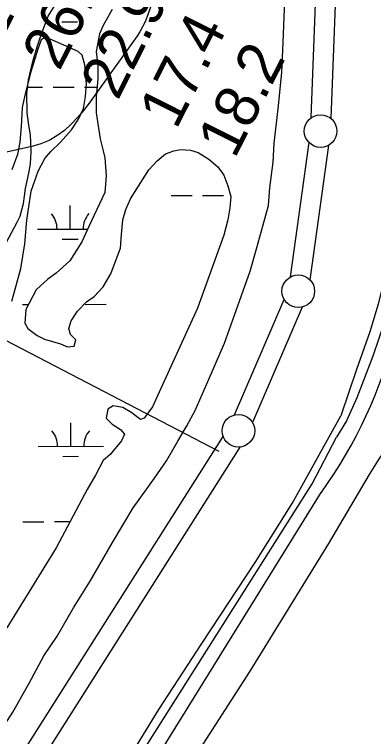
# Model space of a CAD drawing. Extents: x 3361039 to 3398939, y 576572 to 602007.
# Drawn here: x 3387334 to 3387883, y 597245 to 598351 of the extents above; entities that cross this region are included whole.
import ezdxf

# ---------------------------------------------------------------- set-up
doc = ezdxf.new("R2010")
doc.units = 0
for name, color, linetype in [('V-LEVE-TOET', 7, 'Continuous'), ('V-RIVR-EDGE', 7, 'Continuous'), ('V-RIVR-RANG', 7, 'Continuous'), ('V-ROAD-CNTR', 7, 'Continuous'), ('V-SITE-VEGE', 7, 'Continuous'), ('V-SURV-LINE', 7, 'Continuous'), ('V-TOPO-MINR', 7, 'Continuous'), ('V-TOPO-SHOR', 7, 'Continuous'), ('V-WETL-SWMP', 7, 'Continuous')]:
    doc.layers.add(name, color=color, linetype=linetype)

msp = doc.modelspace()

# ---------------------------------------------------------------- linework, layer by layer
at = {"layer": 'V-LEVE-TOET'}
for points in [[(3387961, 599381), (3387960.9, 599186), (3387958.3, 599131.9), (3387955.1, 599072.9), (3387954.5, 599020.1), (3387954.1, 598935.5), (3387947.1, 598743.9), (3387946, 598649.5), (3387943.5, 598582.9), (3387940.2, 598518.3), (3387935.2, 598364.3), (3387929.3, 598263.6), (3387926, 598183.8), (3387922.8, 598119.9), (3387920.2, 598070.7), (3387917.5, 598037.3), (3387913.4, 598011.7), (3387905.2, 597969.3), (3387890.2, 597906.8), (3387877.1, 597864.4), (3387856.8, 597806.9), (3387832.8, 597736)], [(3387583.4, 597696.9), (3387597.2, 597720.6), (3387610.3, 597744.2), (3387631.7, 597792.8), (3387655.1, 597847), (3387670.2, 597890.1), (3387694.3, 597957.5), (3387703.9, 597991.5), (3387714.2, 598028.4), (3387722.4, 598058.2), (3387724.4, 598085.3), (3387729.2, 598124.2), (3387731.1, 598153.3), (3387737.2, 598206.1), (3387742.6, 598261.6), (3387744.5, 598308.1), (3387747.7, 598385.2)], [(3387496.2, 597191.1), (3387554.6, 597286.1), (3387620.2, 597387), (3387702, 597511.4), (3387758.5, 597601.5), (3387832.8, 597736)], [(3387289.8, 597218.8), (3387310.7, 597251), (3387331.1, 597281.9), (3387356.2, 597326.3), (3387378.4, 597368.3), (3387398.8, 597398.2), (3387423.9, 597441.7), (3387449.5, 597482.8), (3387483.6, 597541.9), (3387515.3, 597595.2), (3387547.7, 597640.2), (3387566.2, 597666.7), (3387583.4, 597696.9)]]:
    msp.add_lwpolyline(points, dxfattribs=at)
at = {"layer": 'V-RIVR-EDGE'}
msp.add_spline([(3387035.8, 597712.7), (3387047.5, 597738.8), (3387054.9, 597753.2), (3387058.1, 597763.8), (3387063.4, 597770.8), (3387068.4, 597779.3), (3387074.8, 597795.8), (3387086.1, 597818.7), (3387092.8, 597830.6), (3387093.9, 597835.6), (3387097.8, 597846.5), (3387103.1, 597854.2), (3387105.2, 597864.4), (3387109.9, 597882.4), (3387115.2, 597909.9), (3387117.4, 597927.8), (3387121.3, 597963.8), (3387121.1, 597990.5), (3387122.2, 598030), (3387122.3, 598056.8), (3387121.7, 598086.7), (3387121.7, 598099.4), (3387124.5, 598116.7), (3387130.2, 598141), (3387137.4, 598168.5), (3387146.6, 598188.5), (3387150.5, 598200.5), (3387153.7, 598215.6), (3387157.3, 598236.1), (3387156.6, 598249.5), (3387159.1, 598262.8), (3387165.5, 598291.7), (3387167.6, 598300.2), (3387174.4, 598323.1), (3387179.4, 598343.5), (3387187.2, 598364.6), (3387191.8, 598388.2), (3387198.2, 598408.6), (3387204.6, 598416.7), (3387208.1, 598423.8), (3387213.8, 598431.1), (3387216.3, 598440.6), (3387221.2, 598446.6), (3387229.7, 598453.3), (3387243.5, 598468.1), (3387252.3, 598476.9), (3387261.5, 598490.6), (3387266.8, 598504), (3387269.3, 598517), (3387269.3, 598527.6), (3387270.4, 598539.9), (3387269.8, 598556.8), (3387269.8, 598566.7), (3387272.6, 598575.5), (3387274.7, 598580.8), (3387276.2, 598592), (3387282.2, 598617), (3387286.2, 598640.3), (3387294.7, 598671.6), (3387299, 598704), (3387299.4, 598716.4), (3387302.2, 598725.2), (3387309, 598738.2), (3387313.2, 598752.3), (3387332, 598799.8), (3387344.7, 598817.4), (3387353.6, 598828.3), (3387361.4, 598838.8), (3387376.9, 598868.4), (3387385.1, 598885.3), (3387395.3, 598901.5), (3387408.1, 598925), (3387425.4, 598953.5), (3387435, 598969.7), (3387436.1, 598977.1), (3387437.1, 598988.8), (3387433, 599029.3), (3387428.8, 599052.6), (3387427.5, 599065.9), (3387425.7, 599080.4), (3387425.8, 599092), (3387427.7, 599161.8), (3387425.7, 599208), (3387426.2, 599247.4), (3387428, 599280.5), (3387431.6, 599320.7), (3387432.4, 599340.8), (3387428.9, 599359.8), (3387429.3, 599371.8), (3387429.3, 599383.4), (3387432.2, 599392.9), (3387435.7, 599396.8), (3387443.8, 599402.1), (3387448.8, 599408), (3387453.7, 599419.7), (3387455.1, 599430.9), (3387455.2, 599438.7), (3387455.9, 599451), (3387454.5, 599465.5), (3387450.7, 599482), (3387440.5, 599502.9), (3387424.7, 599530.7), (3387411.8, 599557.9), (3387402.7, 599578), (3387395.7, 599601.6), (3387394.3, 599611.9), (3387394.7, 599629.1), (3387395.1, 599640.8), (3387393, 599657), (3387390.5, 599667.5), (3387386, 599691.9), (3387381.5, 599710.9), (3387378, 599719.7), (3387375.2, 599722.9), (3387371, 599725.4), (3387370.6, 599734.2), (3387372.8, 599758.5), (3387377.5, 599788.4), (3387381.4, 599808.5), (3387385, 599830.4), (3387389.6, 599840.9), (3387397, 599842.3), (3387399.8, 599846.5), (3387396.3, 599856.4), (3387392.8, 599867), (3387392.1, 599875.4), (3387391.8, 599896.6), (3387391.9, 599913.8), (3387391.2, 599920.2), (3387390.8, 599926.9), (3387390.9, 599936.4), (3387393, 599959), (3387396.2, 599978.3), (3387394.5, 599984), (3387394.5, 599992.4), (3387396, 600010.4), (3387397.8, 600031.2), (3387400, 600061.8), (3387403.2, 600096), (3387404.4, 600126.7), (3387408.3, 600169.3), (3387410.2, 600200.6), (3387410.3, 600202)], degree=3, dxfattribs=at)
at = {"layer": 'V-RIVR-RANG'}
msp.add_line((3387647.1, 597681.1), (3386387.5, 598336.8), dxfattribs=at)
at = {"layer": 'V-ROAD-CNTR'}
msp.add_lwpolyline([(3387802.6, 597618.2), (3387478.7, 597095.1), (3387237.9, 596711.3), (3386975.2, 596295.3)], dxfattribs=at)
msp.add_arc((3387221.3, 598038.3), 717.3, 324.1437, 346.0538, dxfattribs=at)
at = {"layer": 'V-SITE-VEGE'}
for p, q in [((3387483.3, 598358), (3387476.4, 598346.3)), ((3387476.4, 598346.3), (3387469.4, 598333.5)), ((3387469.4, 598333.5), (3387463.6, 598320.7)), ((3387463.6, 598320.7), (3387458.9, 598294)), ((3387374.7, 598311.5), (3387369.3, 598297.3)), ((3387379.4, 598314.9), (3387374.7, 598311.5)), ((3387387.5, 598313.5), (3387379.4, 598314.9)), ((3387431.4, 598294.1), (3387387.5, 598313.5)), ((3387369.3, 598297.3), (3387358.6, 598262.9)), ((3387437.4, 598288.1), (3387431.4, 598294.1)), ((3387441.5, 598273.3), (3387437.4, 598288.1)), ((3387458.9, 598294), (3387461.3, 598271.9)), ((3387443.7, 598244.3), (3387441.5, 598273.3)), ((3387461.3, 598271.9), (3387461.3, 598252.1)), ((3387358.6, 598262.9), (3387350, 598229.1)), ((3387442.4, 598224.7), (3387443.7, 598244.3)), ((3387461.3, 598252.1), (3387458.9, 598224.2)), ((3387350, 598229.1), (3387345.3, 598208.2)), ((3387439.1, 598206.5), (3387442.4, 598224.7)), ((3387458.9, 598224.2), (3387458.9, 598199.8)), ((3387345.3, 598208.2), (3387344.1, 598179.2)), ((3387431.7, 598190.3), (3387439.1, 598206.5)), ((3387458.9, 598199.8), (3387464.7, 598160.3)), ((3387421, 598174.1), (3387431.7, 598190.3)), ((3387344.1, 598179.2), (3387342.1, 598155)), ((3387404.2, 598155.2), (3387421, 598174.1)), ((3387342.1, 598155), (3387338.2, 598136.1)), ((3387389.4, 598140.9), (3387404.2, 598155.2)), ((3387464.7, 598160.3), (3387469.4, 598141.7)), ((3387577.5, 598141.7), (3387587.9, 598144)), ((3387587.9, 598144), (3387603, 598142.8)), ((3387603, 598142.8), (3387614.6, 598139.3)), ((3387338.2, 598136.1), (3387329.5, 598112.4)), ((3387380, 598130.1), (3387389.4, 598140.9)), ((3387469.4, 598141.7), (3387471.7, 598131.2)), ((3387471.7, 598131.2), (3387474, 598103.3)), ((3387551.9, 598126.5), (3387564.7, 598137)), ((3387564.7, 598137), (3387577.5, 598141.7)), ((3387614.6, 598139.3), (3387630.9, 598128.9)), ((3387369.9, 598110.5), (3387380, 598130.1)), ((3387539.1, 598112.6), (3387551.9, 598126.5)), ((3387630.9, 598128.9), (3387644.8, 598117.2)), ((3387359.2, 598080.2), (3387369.9, 598110.5)), ((3387511.2, 598068.4), (3387539.1, 598112.6)), ((3387644.8, 598117.2), (3387654.1, 598104.5)), ((3387474, 598103.3), (3387471.7, 598077.7)), ((3387654.1, 598104.5), (3387660, 598088.2)), ((3387660, 598088.2), (3387664.6, 598071.9)), ((3387352.6, 598035.7), (3387359.2, 598080.2)), ((3387471.7, 598077.7), (3387450.8, 598033.5)), ((3387504.3, 598052.1), (3387511.2, 598068.4)), ((3387664.6, 598071.9), (3387663.4, 598054.5)), ((3387663.4, 598054.5), (3387660, 598035.8)), ((3387499.6, 598035.8), (3387504.3, 598052.1)), ((3387349.4, 597999.2), (3387352.6, 598035.7)), ((3387450.8, 598033.5), (3387436.9, 598002.1)), ((3387497.3, 598013.8), (3387499.6, 598035.8)), ((3387660, 598035.8), (3387654.1, 598012.6)), ((3387496.1, 597992.8), (3387497.3, 598013.8)), ((3387654.1, 598012.6), (3387613.5, 597901)), ((3387343.5, 597961.5), (3387349.4, 597999.2)), ((3387436.9, 598002.1), (3387418.3, 597973.1)), ((3387489.1, 597975.4), (3387496.1, 597992.8)), ((3387418.3, 597973.1), (3387397.4, 597954.5)), ((3387481, 597953.3), (3387489.1, 597975.4)), ((3387334.8, 597929.8), (3387343.5, 597961.5)), ((3387397.4, 597954.5), (3387384.6, 597945.1)), ((3387384.6, 597945.1), (3387367.1, 597928.9)), ((3387469.4, 597933.5), (3387481, 597953.3)), ((3387455.4, 597918.4), (3387469.4, 597933.5)), ((3387329.5, 597911.5), (3387334.8, 597929.8)), ((3387367.1, 597928.9), (3387350.9, 597898.6)), ((3387429.9, 597896.3), (3387443.8, 597910.3)), ((3387443.8, 597910.3), (3387455.4, 597918.4)), ((3387350.9, 597898.6), (3387349.7, 597877.7)), ((3387613.5, 597901), (3387557.7, 597777.7)), ((3387420.6, 597881.2), (3387429.9, 597896.3)), ((3387349.7, 597877.7), (3387354.4, 597869.6)), ((3387417.1, 597869.6), (3387420.6, 597881.2)), ((3387354.4, 597869.6), (3387368.3, 597859.1)), ((3387419.4, 597860.3), (3387417.1, 597869.6)), ((3387368.3, 597859.1), (3387379.9, 597853.3)), ((3387427.6, 597852.1), (3387419.4, 597860.3)), ((3387379.9, 597853.3), (3387404.3, 597846.3)), ((3387404.3, 597846.3), (3387414.8, 597841.7)), ((3387425.2, 597842.8), (3387427.6, 597852.1)), ((3387414.8, 597841.7), (3387425.2, 597842.8)), ((3387557.7, 597777.7), (3387544.9, 597749.8)), ((3387476.4, 597746.3), (3387474, 597732.4)), ((3387484.5, 597751), (3387476.4, 597746.3)), ((3387499.6, 597748.6), (3387484.5, 597751)), ((3387513.5, 597740.5), (3387499.6, 597748.6)), ((3387544.9, 597749.8), (3387532.1, 597732.4)), ((3387520.5, 597734.7), (3387513.5, 597740.5)), ((3387526.3, 597730), (3387520.5, 597734.7)), ((3387474, 597732.4), (3387483.3, 597723)), ((3387483.3, 597723), (3387496.1, 597714.9)), ((3387532.1, 597732.4), (3387526.3, 597730)), ((3387496.1, 597714.9), (3387501.9, 597707.9)), ((3387501.9, 597707.9), (3387497.3, 597697.5)), ((3387497.3, 597697.5), (3387479.9, 597676.5)), ((3387469.4, 597667.2), (3387457.8, 597645.1)), ((3387479.9, 597676.5), (3387469.4, 597667.2)), ((3387457.8, 597645.1), (3387445, 597623)), ((3387445, 597623), (3387397.4, 597533.5)), ((3387397.4, 597533.5), (3387321.8, 597411.4))]:
    msp.add_line(p, q, dxfattribs=at)
at = {"layer": 'V-SURV-LINE'}
for points in [[(3387787.8, 598192.6), (3387820.6, 599062.2)], [(3387850.6, 599061.1), (3387817.7, 598191.4)], [(3387755.8, 597948.6), (3387784.4, 598154.3)], [(3387814.1, 598150.1), (3387785.5, 597944.4)], [(3387670.4, 597737.3), (3387746.2, 597914.2)], [(3387773.8, 597902.4), (3387698, 597725.5)], [(3386643.9, 596110.9), (3387652.9, 597704.1)], [(3387678.3, 597688.1), (3386669.3, 596094.8)]]:
    msp.add_lwpolyline(points, dxfattribs=at)
for centre in [(3387802, 598172), (3387767.9, 597926.7), (3387676.3, 597713)]:
    msp.add_circle(centre, 25, dxfattribs=at)
at = {"layer": 'V-TOPO-MINR'}
msp.add_lwpolyline([(3387578.1, 598463.5), (3387536.7, 598347.4), (3387533.4, 598339.4), (3387529.8, 598331.6), (3387525.5, 598324.1), (3387520.8, 598316.9), (3387448.1, 598214.6), (3387439.4, 598203.4), (3387430.3, 598192.6), (3387420.4, 598182.5), (3387410, 598172.8), (3387398.7, 598164.5), (3387386.8, 598157.5), (3387373.9, 598152.2), (3387360.5, 598148.2), (3387312.1, 598137.8)], dxfattribs=at)
at = {"layer": 'V-TOPO-SHOR'}
for points in [[(3387982.7, 599188.2), (3387980.4, 599076.9), (3387971, 598840.9), (3387964.3, 598641.3), (3387955.6, 598410.7), (3387949.3, 598261.7), (3387939.1, 598084.4), (3387933.9, 598030.4), (3387928.6, 598000.8), (3387920.6, 597960.3), (3387900.7, 597882.7), (3387882, 597827.3), (3387857.2, 597763.2), (3387841.8, 597728.1), (3387826.4, 597703.1)], [(3385993.2, 594784.7), (3386076.7, 594920), (3386250.6, 595186.1), (3386382.5, 595396), (3386541.7, 595648.3), (3386703.5, 595906.1), (3386874.5, 596179.5), (3387053.6, 596462.6), (3387179.5, 596670.4), (3387367.8, 596967.2), (3387548.2, 597250.9), (3387788.9, 597631.8), (3387826.4, 597703.1)], [(3387560.7, 597137.1), (3387694.1, 597345), (3387814.7, 597540.5), (3387876.9, 597645.8), (3387894.7, 597674.6)]]:
    msp.add_lwpolyline(points, dxfattribs=at)
at = {"layer": 'V-WETL-SWMP'}
for p, q in [((3387385.4, 598348.2), (3387397.9, 598368.3)), ((3387483.3, 598358), (3387476.4, 598346.3)), ((3387374.4, 598319.4), (3387385.4, 598348.2)), ((3387476.4, 598346.3), (3387469.4, 598333.5)), ((3387406, 598339.1), (3387430, 598339.2)), ((3387469.4, 598333.5), (3387463.6, 598320.7)), ((3387368.4, 598301.1), (3387374.4, 598319.4)), ((3387463.6, 598320.7), (3387458.9, 598294)), ((3387361.8, 598278.5), (3387368.4, 598301.1)), ((3387458.9, 598294), (3387461.3, 598271.9)), ((3387355.3, 598250.7), (3387361.8, 598278.5)), ((3387461.3, 598271.9), (3387461.3, 598252.1)), ((3387352.6, 598228.8), (3387355.3, 598250.7)), ((3387461.3, 598252.1), (3387458.9, 598224.2)), ((3387353.9, 598239), (3387376.8, 598239.1)), ((3387392.8, 598239.1), (3387424.8, 598239.2)), ((3387440.8, 598239.2), (3387460.2, 598239.3)), ((3387353.2, 598200), (3387352.6, 598228.8)), ((3387458.9, 598224.2), (3387458.9, 598199.8)), ((3387355.8, 598181), (3387353.2, 598200)), ((3387458.9, 598199.8), (3387464.7, 598160.3)), ((3387358.2, 598166), (3387355.8, 598181)), ((3387359, 598154.3), (3387358.2, 598166)), ((3387359.1, 598140), (3387359, 598154.3)), ((3387464.7, 598160.3), (3387469.4, 598141.7)), ((3387577.5, 598141.7), (3387587.9, 598144)), ((3387587.9, 598144), (3387603, 598142.8)), ((3387603, 598142.8), (3387614.6, 598139.3)), ((3387358.4, 598122), (3387359.1, 598140)), ((3387469.4, 598141.7), (3387471.7, 598131.2)), ((3387471.7, 598131.2), (3387474, 598103.3)), ((3387551.9, 598126.5), (3387564.7, 598137)), ((3387564.7, 598137), (3387577.5, 598141.7)), ((3387614.6, 598139.3), (3387630.9, 598128.9)), ((3387355.8, 598107.7), (3387358.4, 598122)), ((3387539.1, 598112.6), (3387551.9, 598126.5)), ((3387630.9, 598128.9), (3387644.8, 598117.2)), ((3387511.2, 598068.4), (3387539.1, 598112.6)), ((3387644.8, 598117.2), (3387654.1, 598104.5)), ((3387350.7, 598084.1), (3387355.8, 598107.7)), ((3387474, 598103.3), (3387471.7, 598077.7)), ((3387654.1, 598104.5), (3387660, 598088.2)), ((3387660, 598088.2), (3387664.6, 598071.9)), ((3387348.9, 598072.1), (3387350.7, 598084.1)), ((3387471.7, 598077.7), (3387450.8, 598033.5)), ((3387347.6, 598061.2), (3387348.9, 598072.1)), ((3387504.3, 598052.1), (3387511.2, 598068.4)), ((3387573.3, 598073.1), (3387605.3, 598073.2)), ((3387621.3, 598073.2), (3387653.3, 598073.3)), ((3387664.6, 598071.9), (3387663.4, 598054.5)), ((3387342.3, 598041.7), (3387347.6, 598061.2)), ((3387418.8, 598021.9), (3387418.7, 598057.9)), ((3387663.4, 598054.5), (3387660, 598035.8)), ((3387499.6, 598035.8), (3387504.3, 598052.1)), ((3387317.5, 597994.3), (3387337.9, 598032.3)), ((3387337.9, 598032.3), (3387342.3, 598041.7)), ((3387450.8, 598033.5), (3387436.9, 598002.1)), ((3387497.3, 598013.8), (3387499.6, 598035.8)), ((3387660, 598035.8), (3387654.1, 598012.6)), ((3387368.8, 598021.8), (3387445.7, 598022)), ((3387496.1, 597992.8), (3387497.3, 598013.8)), ((3387654.1, 598012.6), (3387613.5, 597901)), ((3387406.9, 598006.5), (3387430.9, 598006.5)), ((3387436.9, 598002.1), (3387418.3, 597973.1)), ((3387489.1, 597975.4), (3387496.1, 597992.8)), ((3387418.3, 597973.1), (3387397.4, 597954.5)), ((3387481, 597953.3), (3387489.1, 597975.4)), ((3387397.4, 597954.5), (3387384.6, 597945.1)), ((3387384.6, 597945.1), (3387367.1, 597928.9)), ((3387469.4, 597933.5), (3387481, 597953.3)), ((3387455.4, 597918.4), (3387469.4, 597933.5)), ((3387367.1, 597928.9), (3387350.9, 597898.6)), ((3387429.9, 597896.3), (3387443.8, 597910.3)), ((3387443.8, 597910.3), (3387455.4, 597918.4)), ((3387345.8, 597906.3), (3387355, 597906.3)), ((3387350.9, 597898.6), (3387349.7, 597877.7)), ((3387441.8, 597906.6), (3387473.8, 597906.7)), ((3387613.5, 597901), (3387557.7, 597777.7)), ((3387420.6, 597881.2), (3387429.9, 597896.3)), ((3387349.7, 597877.7), (3387354.4, 597869.6)), ((3387417.1, 597869.6), (3387420.6, 597881.2)), ((3387354.4, 597869.6), (3387368.3, 597859.1)), ((3387419.4, 597860.3), (3387417.1, 597869.6)), ((3387368.3, 597859.1), (3387379.9, 597853.3)), ((3387427.6, 597852.1), (3387419.4, 597860.3)), ((3387379.9, 597853.3), (3387404.3, 597846.3)), ((3387404.3, 597846.3), (3387414.8, 597841.7)), ((3387425.2, 597842.8), (3387427.6, 597852.1)), ((3387414.8, 597841.7), (3387425.2, 597842.8)), ((3387557.7, 597777.7), (3387544.9, 597749.8)), ((3387476.4, 597746.3), (3387474, 597732.4)), ((3387484.5, 597751), (3387476.4, 597746.3)), ((3387499.6, 597748.6), (3387484.5, 597751)), ((3387513.5, 597740.5), (3387499.6, 597748.6)), ((3387544.9, 597749.8), (3387532.1, 597732.4)), ((3387520.5, 597734.7), (3387513.5, 597740.5)), ((3387526.3, 597730), (3387520.5, 597734.7)), ((3387419.8, 597689.3), (3387419.7, 597725.3)), ((3387474, 597732.4), (3387483.3, 597723)), ((3387483.3, 597723), (3387496.1, 597714.9)), ((3387532.1, 597732.4), (3387526.3, 597730)), ((3387496.1, 597714.9), (3387501.9, 597707.9)), ((3387501.9, 597707.9), (3387497.3, 597697.5)), ((3387369.8, 597689.1), (3387469.8, 597689.4)), ((3387497.3, 597697.5), (3387479.9, 597676.5)), ((3387407.8, 597673.8), (3387431.8, 597673.9)), ((3387469.4, 597667.2), (3387457.8, 597645.1)), ((3387479.9, 597676.5), (3387469.4, 597667.2)), ((3387457.8, 597645.1), (3387445, 597623)), ((3387445, 597623), (3387397.4, 597533.5)), ((3387346.7, 597573.6), (3387378.7, 597573.7)), ((3387394.7, 597573.8), (3387418.8, 597573.8)), ((3387397.4, 597533.5), (3387321.8, 597411.4))]:
    msp.add_line(p, q, dxfattribs=at)
for centre, start, end in [((3387363.6, 598022.3), 359.3865, 40.9301), ((3387474.1, 598022.6), 139.3865, 180.9301), ((3387364.5, 597689.6), 359.3865, 40.9301), ((3387475, 597689.9), 139.3865, 180.9301)]:
    msp.add_arc(centre, 35.2, start, end, dxfattribs=at)

# ---------------------------------------------------------------- texts
at = {"layer": 'V-RIVR-RANG'}
for s, p in [('20.8', (3387313, 598307.3)), ('26.3', (3387402.4, 598262.5)), ('22.9', (3387491.7, 598217.5)), ('17.4', (3387581.2, 598172.9)), ('18.2', (3387670.6, 598128.2))]:
    msp.add_text(s, height=67, rotation=63.2583, dxfattribs=at).set_placement(p)

doc.saveas('drawing.dxf')
